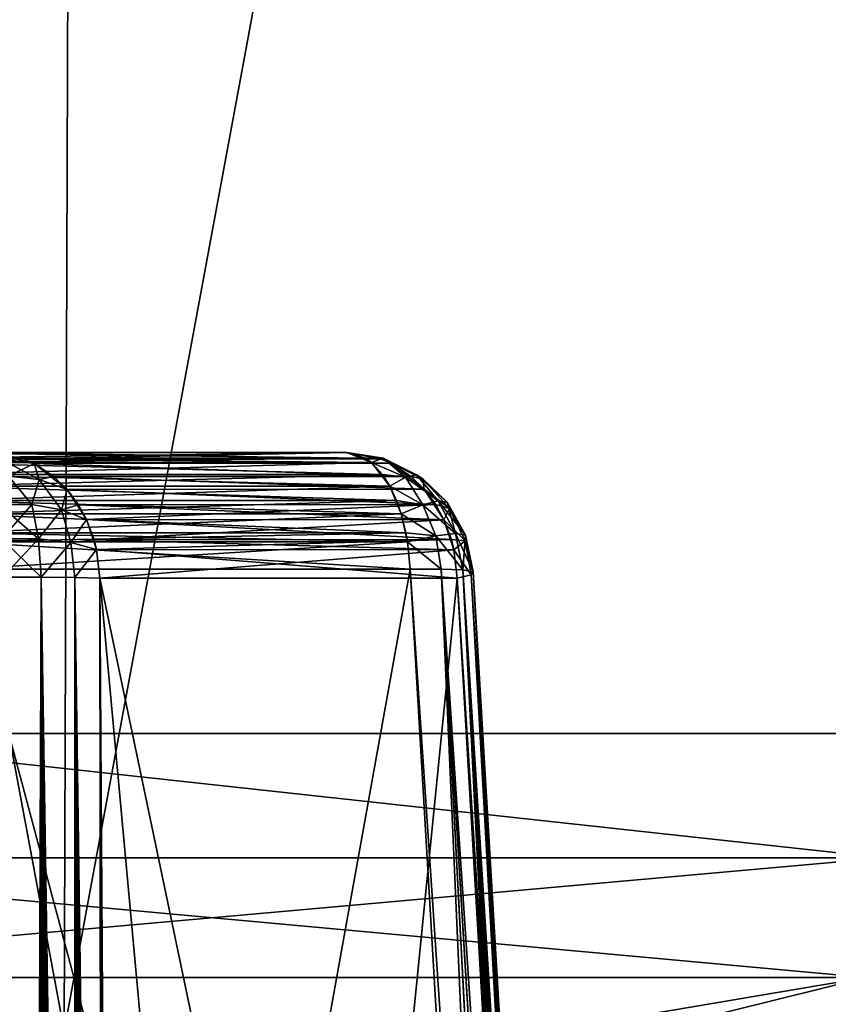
# Model space of a CAD drawing. Header units: metres. Extents: x -92 to 264, y -100 to 50.
# Tile 169 of 656: x 9.75 to 11.01, y -76.66 to -75.12. Entities that reach past the tile are written whole.
import ezdxf

# ---------------------------------------------------------------- set-up
doc = ezdxf.new("R2010")
doc.units = ezdxf.units.M
doc.layers.add('solid_21062050_01', color=7, linetype='CONTINUOUS')

msp = doc.modelspace()

# ---------------------------------------------------------------- linework, layer by layer
at = {"layer": 'solid_21062050_01'}
for points in [[(9.858183, -64.201744, -27.468565), (9.815159, -76.706161, -27.36828), (7.45088, -76.706161, -28.243914)], [(7.483526, -64.201744, -28.34804), (9.858183, -64.201744, -27.468565), (7.45088, -76.706161, -28.243914)], [(7.483526, -64.201744, 19.355579), (7.450881, -76.706161, 19.251451), (9.815159, -76.706161, 18.37582)], [(9.858183, -64.201744, 18.476105), (7.483526, -64.201744, 19.355579), (9.815159, -76.706161, 18.37582)], [(12.131678, -64.201744, -26.353365), (12.078719, -76.706161, -26.257954), (9.815159, -76.706161, -27.36828)], [(9.858183, -64.201744, -27.468565), (12.131678, -64.201744, -26.353365), (9.815159, -76.706161, -27.36828)], [(9.858183, -64.201744, 18.476105), (9.815159, -76.706161, 18.37582), (12.078719, -76.706161, 17.265493)], [(12.131678, -64.201744, 17.360905), (9.858183, -64.201744, 18.476105), (12.078719, -76.706161, 17.265493)], [(11.47277, -70.231491, 15.375193), (11.446552, -76.239906, 15.329783), (9.311464, -76.239906, 16.417665)], [(9.332791, -70.231491, 16.465567), (11.47277, -70.231491, 15.375193), (9.311464, -76.239906, 16.417665)], [(9.332791, -70.231491, -25.458027), (9.311464, -76.239906, -25.410126), (11.446554, -76.239906, -24.322243)], [(11.47277, -70.231491, -24.367653), (9.332791, -70.231491, -25.458027), (11.446554, -76.239906, -24.322243)], [(10.257774, -75.800003, -21.456295), (8.998862, -75.800003, -20.889639), (9.697677, -75.800003, -20.486177)], [(10.257774, -75.800003, -21.456295), (9.55896, -75.800003, -21.859755), (8.998862, -75.800003, -20.889639)], [(9.55896, -75.800003, 12.867295), (10.257774, -75.800003, 12.463835), (9.697677, -75.800003, 11.493717)], [(9.588313, -75.808807, 12.918137), (10.257774, -75.800003, 12.463835), (9.55896, -75.800003, 12.867295)], [(10.287127, -75.808807, -21.507137), (9.55896, -75.800003, -21.859755), (10.257774, -75.800003, -21.456295)], [(10.287127, -75.808807, -21.507137), (9.588313, -75.808807, -21.910597), (9.55896, -75.800003, -21.859755)], [(9.588313, -75.808807, 12.918137), (10.287127, -75.808807, 12.514676), (10.257774, -75.800003, 12.463835)], [(10.310926, -75.809647, 12.433146), (9.697677, -75.800003, 11.493717), (10.257774, -75.800003, 12.463835)], [(9.750849, -75.809654, 11.463018), (9.713384, -75.809433, 11.435099), (9.697677, -75.800003, 11.493717)], [(10.310926, -75.809647, 12.433146), (9.750849, -75.809654, 11.463018), (9.697677, -75.800003, 11.493717)], [(9.750849, -75.809654, -20.455479), (10.257774, -75.800003, -21.456295), (9.697677, -75.800003, -20.486177)], [(9.750849, -75.809654, -20.455479), (9.697677, -75.800003, -20.486177), (9.768036, -75.817245, -20.445557)], [(9.713384, -75.809433, -20.427559), (9.768036, -75.817245, -20.445557), (9.697677, -75.800003, -20.486177)], [(9.750849, -75.809654, -20.455479), (10.310926, -75.809647, -21.425608), (10.257774, -75.800003, -21.456295)], [(10.314777, -75.80883, 12.478118), (10.310926, -75.809647, 12.433146), (10.257774, -75.800003, 12.463835)], [(10.287127, -75.808807, 12.514676), (10.314777, -75.80883, 12.478118), (10.257774, -75.800003, 12.463835)], [(10.287127, -75.808807, -21.507137), (10.257774, -75.800003, -21.456295), (10.296598, -75.815689, -21.52354)], [(10.314777, -75.80883, -21.470579), (10.296598, -75.815689, -21.52354), (10.257774, -75.800003, -21.456295)], [(10.310926, -75.809647, -21.425608), (10.314777, -75.80883, -21.470579), (10.257774, -75.800003, -21.456295)], [(10.296598, -75.815689, -21.52354), (9.597784, -75.815689, -21.927002), (9.588313, -75.808807, -21.910597)], [(10.287127, -75.808807, -21.507137), (10.296598, -75.815689, -21.52354), (9.588313, -75.808807, -21.910597)], [(9.588313, -75.808807, 12.918137), (9.597784, -75.815689, 12.934541), (10.287127, -75.808807, 12.514676)], [(9.597784, -75.815689, 12.934541), (10.296598, -75.815689, 12.53108), (10.287127, -75.808807, 12.514676)], [(10.313882, -75.83445, -21.553476), (9.615067, -75.83445, -21.956938), (9.597784, -75.815689, -21.927002)], [(10.296598, -75.815689, -21.52354), (10.313882, -75.83445, -21.553476), (9.597784, -75.815689, -21.927002)], [(9.597784, -75.815689, 12.934541), (9.615067, -75.83445, 12.964477), (10.296598, -75.815689, 12.53108)], [(9.615067, -75.83445, 12.964477), (10.313882, -75.83445, 12.561016), (10.296598, -75.815689, 12.53108)], [(9.775928, -75.842361, -20.391171), (9.768036, -75.817245, -20.445557), (9.713384, -75.809433, -20.427559)], [(9.727662, -75.836975, -20.374273), (9.775928, -75.842361, -20.391171), (9.713384, -75.809433, -20.427559)], [(9.750849, -75.809654, 11.463018), (9.768036, -75.817245, 11.453095), (9.713384, -75.809433, 11.435099)], [(9.727662, -75.836975, 11.381812), (9.713384, -75.809433, 11.435099), (9.768036, -75.817245, 11.453095)], [(9.775928, -75.842361, 11.398709), (9.727662, -75.836975, 11.381812), (9.768036, -75.817245, 11.453095)], [(9.750849, -75.809654, -20.455479), (10.327165, -75.81675, -21.416233), (10.310926, -75.809647, -21.425608)], [(10.310926, -75.809647, 12.433146), (10.327165, -75.81675, 12.423772), (9.750849, -75.809654, 11.463018)], [(9.750849, -75.809654, -20.455479), (9.768036, -75.817245, -20.445557), (10.327165, -75.81675, -21.416233)], [(10.327165, -75.81675, 12.423772), (9.768036, -75.817245, 11.453095), (9.750849, -75.809654, 11.463018)], [(9.768036, -75.817245, -20.445557), (10.358915, -75.837639, -21.397902), (10.327165, -75.81675, -21.416233)], [(10.327165, -75.81675, 12.423772), (10.358915, -75.837639, 12.40544), (9.768036, -75.817245, 11.453095)], [(9.768036, -75.817245, -20.445557), (9.798854, -75.837669, -20.427763), (10.358915, -75.837639, -21.397902)], [(9.768036, -75.817245, -20.445557), (9.819455, -75.85778, -20.415869), (9.798854, -75.837669, -20.427763)], [(9.775928, -75.842361, -20.391171), (9.819455, -75.85778, -20.415869), (9.768036, -75.817245, -20.445557)], [(9.775928, -75.842361, 11.398709), (9.768036, -75.817245, 11.453095), (9.798854, -75.837669, 11.435303)], [(10.358915, -75.837639, 12.40544), (9.798854, -75.837669, 11.435303), (9.768036, -75.817245, 11.453095)], [(10.287127, -75.808807, 12.514676), (10.296598, -75.815689, 12.53108), (10.314777, -75.80883, 12.478118)], [(10.349809, -75.838669, -21.530474), (10.296598, -75.815689, -21.52354), (10.314777, -75.80883, -21.470579)], [(10.349809, -75.838669, 12.538013), (10.314777, -75.80883, 12.478118), (10.296598, -75.815689, 12.53108)], [(10.296598, -75.815689, -21.52354), (10.32527, -75.852432, -21.573202), (10.313882, -75.83445, -21.553476)], [(10.349809, -75.838669, -21.530474), (10.32527, -75.852432, -21.573202), (10.296598, -75.815689, -21.52354)], [(10.349809, -75.838669, 12.538013), (10.296598, -75.815689, 12.53108), (10.313882, -75.83445, 12.561016)], [(10.310926, -75.809647, -21.425608), (10.327165, -75.81675, -21.416233), (10.314777, -75.80883, -21.470579)], [(10.314777, -75.80883, 12.478118), (10.327165, -75.81675, 12.423772), (10.310926, -75.809647, 12.433146)], [(10.367046, -75.834702, -21.483416), (10.314777, -75.80883, -21.470579), (10.327165, -75.81675, -21.416233)], [(10.367046, -75.834702, -21.483416), (10.349809, -75.838669, -21.530474), (10.314777, -75.80883, -21.470579)], [(10.37738, -75.841171, 12.442185), (10.327165, -75.81675, 12.423772), (10.314777, -75.80883, 12.478118)], [(10.367046, -75.834702, 12.490956), (10.37738, -75.841171, 12.442185), (10.314777, -75.80883, 12.478118)], [(10.349809, -75.838669, 12.538013), (10.367046, -75.834702, 12.490956), (10.314777, -75.80883, 12.478118)], [(10.37738, -75.841171, -21.434647), (10.327165, -75.81675, -21.416233), (10.358915, -75.837639, -21.397902)], [(10.37738, -75.841171, -21.434647), (10.367046, -75.834702, -21.483416), (10.327165, -75.81675, -21.416233)], [(10.327165, -75.81675, 12.423772), (10.379158, -75.85733, 12.393753), (10.358915, -75.837639, 12.40544)], [(10.37738, -75.841171, 12.442185), (10.379158, -75.85733, 12.393753), (10.327165, -75.81675, 12.423772)], [(10.32527, -75.852432, -21.573202), (9.626455, -75.852432, -21.976662), (9.615067, -75.83445, -21.956938)], [(10.313882, -75.83445, -21.553476), (10.32527, -75.852432, -21.573202), (9.615067, -75.83445, -21.956938)], [(9.615067, -75.83445, 12.964477), (9.626455, -75.852432, 12.984201), (10.313882, -75.83445, 12.561016)], [(9.626455, -75.852432, 12.984201), (10.32527, -75.852432, 12.580741), (10.313882, -75.83445, 12.561016)], [(9.713172, -75.881065, -20.326134), (9.764279, -75.881065, -20.339827), (9.727662, -75.836975, -20.374273)], [(9.764279, -75.881065, 11.347367), (9.713172, -75.881065, 11.333673), (9.727662, -75.836975, 11.381812)], [(9.764279, -75.881065, -20.339827), (9.775928, -75.842361, -20.391171), (9.727662, -75.836975, -20.374273)], [(9.764279, -75.881065, 11.347367), (9.727662, -75.836975, 11.381812), (9.775928, -75.842361, 11.398709)], [(10.32527, -75.852432, 12.580741), (10.349809, -75.838669, 12.538013), (10.313882, -75.83445, 12.561016)], [(10.400983, -75.875389, -21.519243), (10.349809, -75.838669, -21.530474), (10.367046, -75.834702, -21.483416)], [(10.400983, -75.875389, 12.526782), (10.367046, -75.834702, 12.490956), (10.349809, -75.838669, 12.538013)], [(10.41525, -75.87738, -21.469162), (10.367046, -75.834702, -21.483416), (10.37738, -75.841171, -21.434647)], [(10.41525, -75.87738, -21.469162), (10.400983, -75.875389, -21.519243), (10.367046, -75.834702, -21.483416)], [(10.41525, -75.87738, 12.476702), (10.37738, -75.841171, 12.442185), (10.367046, -75.834702, 12.490956)], [(10.400983, -75.875389, 12.526782), (10.41525, -75.87738, 12.476702), (10.367046, -75.834702, 12.490956)], [(10.335767, -75.874825, -21.591383), (9.636953, -75.874825, -21.994844), (9.626455, -75.852432, -21.976662)], [(10.32527, -75.852432, -21.573202), (10.335767, -75.874825, -21.591383), (9.626455, -75.852432, -21.976662)], [(9.626455, -75.852432, 12.984201), (9.636953, -75.874825, 13.002383), (10.32527, -75.852432, 12.580741)], [(9.636953, -75.874825, 13.002383), (10.335767, -75.874825, 12.598923), (10.32527, -75.852432, 12.580741)], [(9.764279, -75.881065, -20.339827), (9.810725, -75.889389, -20.363764), (9.775928, -75.842361, -20.391171)], [(9.810725, -75.889389, 11.371304), (9.764279, -75.881065, 11.347367), (9.775928, -75.842361, 11.398709)], [(9.819455, -75.85778, 11.423409), (9.775928, -75.842361, 11.398709), (9.798854, -75.837669, 11.435303)], [(9.810725, -75.889389, -20.363764), (9.819455, -75.85778, -20.415869), (9.775928, -75.842361, -20.391171)], [(9.810725, -75.889389, 11.371304), (9.775928, -75.842361, 11.398709), (9.819455, -75.85778, 11.423409)], [(9.798854, -75.837669, -20.427763), (10.379158, -75.85733, -21.386213), (10.358915, -75.837639, -21.397902)], [(10.358915, -75.837639, 12.40544), (10.379158, -75.85733, 12.393753), (9.798854, -75.837669, 11.435303)], [(9.798854, -75.837669, -20.427763), (9.819455, -75.85778, -20.415869), (10.379158, -75.85733, -21.386213)], [(10.379158, -75.85733, 12.393753), (9.819455, -75.85778, 11.423409), (9.798854, -75.837669, 11.435303)], [(10.376993, -75.881851, -21.56505), (10.32527, -75.852432, -21.573202), (10.349809, -75.838669, -21.530474)], [(10.376993, -75.881851, 12.57259), (10.349809, -75.838669, 12.538013), (10.32527, -75.852432, 12.580741)], [(10.32527, -75.852432, -21.573202), (10.343162, -75.895905, -21.604189), (10.335767, -75.874825, -21.591383)], [(10.376993, -75.881851, -21.56505), (10.343162, -75.895905, -21.604189), (10.32527, -75.852432, -21.573202)], [(10.376993, -75.881851, 12.57259), (10.32527, -75.852432, 12.580741), (10.335767, -75.874825, 12.598923)], [(10.400983, -75.875389, -21.519243), (10.376993, -75.881851, -21.56505), (10.349809, -75.838669, -21.530474)], [(10.376993, -75.881851, 12.57259), (10.400983, -75.875389, 12.526782), (10.349809, -75.838669, 12.538013)], [(10.379158, -75.85733, -21.386213), (10.37738, -75.841171, -21.434647), (10.358915, -75.837639, -21.397902)], [(10.418825, -75.887695, -21.418207), (10.37738, -75.841171, -21.434647), (10.379158, -75.85733, -21.386213)], [(10.418825, -75.887695, -21.418207), (10.41525, -75.87738, -21.469162), (10.37738, -75.841171, -21.434647)], [(10.418825, -75.887695, 12.425748), (10.379158, -75.85733, 12.393753), (10.37738, -75.841171, 12.442185)], [(10.41525, -75.87738, 12.476702), (10.418825, -75.887695, 12.425748), (10.37738, -75.841171, 12.442185)], [(9.810725, -75.889389, -20.363764), (9.850101, -75.905014, -20.398176), (9.819455, -75.85778, -20.415869)], [(9.810725, -75.889389, 11.371304), (9.819455, -75.85778, 11.423409), (9.83724, -75.881554, 11.413141)], [(9.819455, -75.85778, -20.415869), (10.397282, -75.88147, -21.37575), (10.379158, -75.85733, -21.386213)], [(10.379158, -75.85733, 12.393753), (10.397282, -75.88147, 12.38329), (9.819455, -75.85778, 11.423409)], [(9.819455, -75.85778, -20.415869), (9.83724, -75.881554, -20.405602), (10.397282, -75.88147, -21.37575)], [(9.819455, -75.85778, -20.415869), (9.850101, -75.905014, -20.398176), (9.83724, -75.881554, -20.405602)], [(10.397282, -75.88147, 12.38329), (9.83724, -75.881554, 11.413141), (9.819455, -75.85778, 11.423409)], [(10.418825, -75.887695, -21.418207), (10.379158, -75.85733, -21.386213), (10.397282, -75.88147, -21.37575)], [(10.379158, -75.85733, 12.393753), (10.410276, -75.905182, 12.375787), (10.397282, -75.88147, 12.38329)], [(10.418825, -75.887695, 12.425748), (10.410276, -75.905182, 12.375787), (10.379158, -75.85733, 12.393753)], [(10.343162, -75.895905, -21.604189), (9.644347, -75.895905, -22.00765), (9.636953, -75.874825, -21.994844)], [(10.335767, -75.874825, -21.591383), (10.343162, -75.895905, -21.604189), (9.636953, -75.874825, -21.994844)], [(9.636953, -75.874825, 13.002383), (9.644347, -75.895905, 13.01519), (10.335767, -75.874825, 12.598923)], [(9.644347, -75.895905, 13.01519), (10.343162, -75.895905, 12.61173), (10.335767, -75.874825, 12.598923)], [(9.713172, -75.881065, -20.326134), (9.717246, -75.935188, -20.297987), (9.774825, -75.935188, -20.313416)], [(9.713172, -75.881065, -20.326134), (9.774825, -75.935188, -20.313416), (9.764279, -75.881065, -20.339827)], [(9.764279, -75.881065, 11.347367), (9.717246, -75.935188, 11.305526), (9.713172, -75.881065, 11.333673)], [(9.764279, -75.881065, 11.347367), (9.774825, -75.935188, 11.320954), (9.717246, -75.935188, 11.305526)], [(9.764279, -75.881065, -20.339827), (9.774825, -75.935188, -20.313416), (9.810725, -75.889389, -20.363764)], [(9.810725, -75.889389, 11.371304), (9.774825, -75.935188, 11.320954), (9.764279, -75.881065, 11.347367)], [(9.850101, -75.905014, 11.405715), (9.810725, -75.889389, 11.371304), (9.83724, -75.881554, 11.413141)], [(9.83724, -75.881554, -20.405602), (9.850101, -75.905014, -20.398176), (10.397282, -75.88147, -21.37575)], [(10.397282, -75.88147, 12.38329), (10.410276, -75.905182, 12.375787), (9.83724, -75.881554, 11.413141)], [(10.410276, -75.905182, 12.375787), (9.850101, -75.905014, 11.405715), (9.83724, -75.881554, 11.413141)], [(9.850101, -75.905014, -20.398176), (10.410276, -75.905182, -21.368248), (10.397282, -75.88147, -21.37575)], [(10.343162, -75.895905, 12.61173), (10.376993, -75.881851, 12.57259), (10.335767, -75.874825, 12.598923)], [(10.376993, -75.881851, -21.56505), (10.397435, -75.930168, -21.58127), (10.343162, -75.895905, -21.604189)], [(10.343162, -75.895905, 12.61173), (10.397435, -75.930168, 12.588809), (10.376993, -75.881851, 12.57259)], [(10.400983, -75.875389, -21.519243), (10.428152, -75.926483, -21.530903), (10.376993, -75.881851, -21.56505)], [(10.376993, -75.881851, 12.57259), (10.428152, -75.926483, 12.538443), (10.400983, -75.875389, 12.526782)], [(10.376993, -75.881851, -21.56505), (10.428152, -75.926483, -21.530903), (10.397435, -75.930168, -21.58127)], [(10.376993, -75.881851, 12.57259), (10.397435, -75.930168, 12.588809), (10.428152, -75.926483, 12.538443)], [(10.410276, -75.905182, -21.368248), (10.418825, -75.887695, -21.418207), (10.397282, -75.88147, -21.37575)], [(10.41525, -75.87738, -21.469162), (10.428152, -75.926483, -21.530903), (10.400983, -75.875389, -21.519243)], [(10.400983, -75.875389, 12.526782), (10.428152, -75.926483, 12.538443), (10.443987, -75.929214, 12.481561)], [(10.400983, -75.875389, 12.526782), (10.443987, -75.929214, 12.481561), (10.41525, -75.87738, 12.476702)], [(10.41525, -75.87738, -21.469162), (10.443987, -75.929214, -21.47402), (10.428152, -75.926483, -21.530903)], [(10.418825, -75.887695, -21.418207), (10.443987, -75.929214, -21.47402), (10.41525, -75.87738, -21.469162)], [(10.41525, -75.87738, 12.476702), (10.443987, -75.929214, 12.481561), (10.418825, -75.887695, 12.425748)], [(10.350646, -75.925842, -21.617153), (9.651832, -75.925842, -22.020615), (9.644347, -75.895905, -22.00765)], [(10.343162, -75.895905, -21.604189), (10.350646, -75.925842, -21.617153), (9.644347, -75.895905, -22.00765)], [(9.644347, -75.895905, 13.01519), (9.651832, -75.925842, 13.028154), (10.343162, -75.895905, 12.61173)], [(9.651832, -75.925842, 13.028154), (10.350646, -75.925842, 12.624694), (10.343162, -75.895905, 12.61173)], [(9.810725, -75.889389, -20.363764), (9.774825, -75.935188, -20.313416), (9.825551, -75.940941, -20.344191)], [(9.810725, -75.889389, 11.371304), (9.825551, -75.940941, 11.35173), (9.774825, -75.935188, 11.320954)], [(9.810725, -75.889389, -20.363764), (9.825551, -75.940941, -20.344191), (9.850101, -75.905014, -20.398176)], [(9.850101, -75.905014, 11.405715), (9.825551, -75.940941, 11.35173), (9.810725, -75.889389, 11.371304)], [(10.343162, -75.895905, -21.604189), (10.353131, -75.939766, -21.621458), (10.350646, -75.925842, -21.617153)], [(10.397435, -75.930168, -21.58127), (10.353131, -75.939766, -21.621458), (10.343162, -75.895905, -21.604189)], [(10.350646, -75.925842, 12.624694), (10.397435, -75.930168, 12.588809), (10.343162, -75.895905, 12.61173)], [(10.410276, -75.905182, -21.368248), (10.443558, -75.938133, -21.41559), (10.418825, -75.887695, -21.418207)], [(10.418825, -75.887695, 12.425748), (10.443558, -75.938133, 12.423129), (10.410276, -75.905182, 12.375787)], [(10.418825, -75.887695, -21.418207), (10.443558, -75.938133, -21.41559), (10.443987, -75.929214, -21.47402)], [(10.418825, -75.887695, 12.425748), (10.443987, -75.929214, 12.481561), (10.443558, -75.938133, 12.423129)], [(9.825551, -75.940941, -20.344191), (9.865759, -75.951714, -20.389135), (9.850101, -75.905014, -20.398176)], [(9.861904, -75.936447, 11.398901), (9.825551, -75.940941, 11.35173), (9.850101, -75.905014, 11.405715)], [(9.850101, -75.905014, -20.398176), (9.861904, -75.936447, -20.391361), (10.410276, -75.905182, -21.368248)], [(9.850101, -75.905014, -20.398176), (9.865759, -75.951714, -20.389135), (9.861904, -75.936447, -20.391361)], [(10.421973, -75.936348, 12.369034), (9.861904, -75.936447, 11.398901), (9.850101, -75.905014, 11.405715)], [(10.410276, -75.905182, 12.375787), (10.421973, -75.936348, 12.369034), (9.850101, -75.905014, 11.405715)], [(9.861904, -75.936447, -20.391361), (10.421973, -75.936348, -21.361494), (10.410276, -75.905182, -21.368248)], [(10.421973, -75.936348, -21.361494), (10.443558, -75.938133, -21.41559), (10.410276, -75.905182, -21.368248)], [(10.410276, -75.905182, 12.375787), (10.425944, -75.952126, 12.366741), (10.421973, -75.936348, 12.369034)], [(10.443558, -75.938133, 12.423129), (10.425944, -75.952126, 12.366741), (10.410276, -75.905182, 12.375787)], [(10.353131, -75.939766, -21.621458), (9.654317, -75.939766, -22.024918), (9.651832, -75.925842, -22.020615)], [(10.350646, -75.925842, -21.617153), (10.353131, -75.939766, -21.621458), (9.651832, -75.925842, -22.020615)], [(9.651832, -75.925842, 13.028154), (9.654317, -75.939766, 13.032458), (10.350646, -75.925842, 12.624694)], [(9.654317, -75.939766, 13.032458), (10.353131, -75.939766, 12.628997), (10.350646, -75.925842, 12.624694)], [(10.350646, -75.925842, 12.624694), (10.353131, -75.939766, 12.628997), (10.397435, -75.930168, 12.588809)], [(10.428152, -75.926483, 12.538443), (10.397435, -75.930168, 12.588809), (10.440021, -75.983856, 12.544615)], [(10.397435, -75.930168, -21.58127), (10.428152, -75.926483, -21.530903), (10.440022, -75.983856, -21.537073)], [(10.428152, -75.926483, 12.538443), (10.440021, -75.983856, 12.544615), (10.456291, -75.986938, 12.484334)], [(10.443987, -75.929214, 12.481561), (10.428152, -75.926483, 12.538443), (10.456291, -75.986938, 12.484334)], [(10.428152, -75.926483, -21.530903), (10.443987, -75.929214, -21.47402), (10.440022, -75.983856, -21.537073)], [(10.443987, -75.929214, -21.47402), (10.456292, -75.986938, -21.476793), (10.440022, -75.983856, -21.537073)], [(10.443558, -75.938133, 12.423129), (10.443987, -75.929214, 12.481561), (10.456291, -75.986938, 12.484334)], [(10.443987, -75.929214, -21.47402), (10.443558, -75.938133, -21.41559), (10.456292, -75.986938, -21.476793)], [(9.654317, -75.939766, 13.032458), (9.658579, -75.982567, 13.039841), (10.353131, -75.939766, 12.628997)], [(9.654317, -75.939766, -22.024918), (10.357393, -75.982567, -21.628841), (9.658579, -75.982567, -22.032301)], [(10.353131, -75.939766, -21.621458), (10.357393, -75.982567, -21.628841), (9.654317, -75.939766, -22.024918)], [(10.353131, -75.939766, 12.628997), (9.658579, -75.982567, 13.039841), (10.357393, -75.982567, 12.63638)], [(9.717246, -75.935188, 11.305526), (9.774825, -75.935188, 11.320954), (9.718575, -75.995125, 11.294872)], [(9.717246, -75.935188, -20.297987), (9.718572, -75.995125, -20.287333), (9.779002, -75.995125, -20.303524)], [(9.774825, -75.935188, -20.313416), (9.717246, -75.935188, -20.297987), (9.779002, -75.995125, -20.303524)], [(9.774825, -75.935188, 11.320954), (9.779004, -75.995125, 11.311065), (9.718575, -75.995125, 11.294872)], [(9.774825, -75.935188, 11.320954), (9.825551, -75.940941, 11.35173), (9.779004, -75.995125, 11.311065)], [(9.825551, -75.940941, -20.344191), (9.774825, -75.935188, -20.313416), (9.779002, -75.995125, -20.303524)], [(9.825551, -75.940941, -20.344191), (9.779002, -75.995125, -20.303524), (9.831475, -75.995605, -20.337589)], [(9.825551, -75.940941, 11.35173), (9.831475, -75.995605, 11.345129), (9.779004, -75.995125, 11.311065)], [(9.861904, -75.936447, 11.398901), (9.865759, -75.951714, 11.396675), (9.825551, -75.940941, 11.35173)], [(9.825551, -75.940941, 11.35173), (9.865759, -75.951714, 11.396675), (9.831475, -75.995605, 11.345129)], [(9.825551, -75.940941, -20.344191), (9.831475, -75.995605, -20.337589), (9.865759, -75.951714, -20.389135)], [(9.861904, -75.936447, -20.391361), (9.865759, -75.951714, -20.389135), (10.421973, -75.936348, -21.361494)], [(10.421973, -75.936348, 12.369034), (10.425944, -75.952126, 12.366741), (9.861904, -75.936447, 11.398901)], [(10.425944, -75.952126, 12.366741), (9.865759, -75.951714, 11.396675), (9.861904, -75.936447, 11.398901)], [(9.865759, -75.951714, -20.389135), (10.425944, -75.952126, -21.359201), (10.421973, -75.936348, -21.361494)], [(10.397435, -75.930168, 12.588809), (10.353131, -75.939766, 12.628997), (10.405945, -75.982353, 12.597003)], [(10.397435, -75.930168, -21.58127), (10.405946, -75.982353, -21.589462), (10.353131, -75.939766, -21.621458)], [(10.353131, -75.939766, 12.628997), (10.357393, -75.982567, 12.63638), (10.405945, -75.982353, 12.597003)], [(10.353131, -75.939766, -21.621458), (10.405946, -75.982353, -21.589462), (10.357393, -75.982567, -21.628841)], [(10.397435, -75.930168, 12.588809), (10.405945, -75.982353, 12.597003), (10.440021, -75.983856, 12.544615)], [(10.397435, -75.930168, -21.58127), (10.440022, -75.983856, -21.537073), (10.405946, -75.982353, -21.589462)], [(10.421973, -75.936348, -21.361494), (10.425944, -75.952126, -21.359201), (10.443558, -75.938133, -21.41559)], [(10.443558, -75.938133, 12.423129), (10.453167, -75.991302, 12.42205), (10.425944, -75.952126, 12.366741)], [(10.443558, -75.938133, -21.41559), (10.425944, -75.952126, -21.359201), (10.453167, -75.991302, -21.414511)], [(10.443558, -75.938133, 12.423129), (10.456291, -75.986938, 12.484334), (10.453167, -75.991302, 12.42205)], [(10.443558, -75.938133, -21.41559), (10.453167, -75.991302, -21.414511), (10.456292, -75.986938, -21.476793)], [(9.865759, -75.951714, 11.396675), (9.870855, -75.996506, 11.393733), (9.831475, -75.995605, 11.345129)], [(9.865759, -75.951714, -20.389135), (9.831475, -75.995605, -20.337589), (9.870855, -75.996506, -20.386194)], [(9.865759, -75.951714, 11.396675), (10.430954, -75.996506, 12.363852), (9.870855, -75.996506, 11.393733)], [(10.425944, -75.952126, 12.366741), (10.430954, -75.996506, 12.363852), (9.865759, -75.951714, 11.396675)], [(9.865759, -75.951714, -20.389135), (9.870855, -75.996506, -20.386194), (10.425944, -75.952126, -21.359201)], [(10.425944, -75.952126, -21.359201), (9.870855, -75.996506, -20.386194), (10.430953, -75.996506, -21.35631)], [(10.425944, -75.952126, 12.366741), (10.453167, -75.991302, 12.42205), (10.430954, -75.996506, 12.363852)], [(10.425944, -75.952126, -21.359201), (10.430953, -75.996506, -21.35631), (10.453167, -75.991302, -21.414511)], [(9.6002, -75.982353, 13.0622), (9.75444, -79.331085, 13.322773), (9.658579, -75.982567, 13.039841)], [(9.72315, -79.335976, 13.337848), (9.75444, -79.331085, 13.322773), (9.6002, -75.982353, 13.0622)], [(9.75444, -79.331085, 13.322773), (10.357393, -75.982567, 12.63638), (9.658579, -75.982567, 13.039841)], [(10.55449, -79.331085, -21.853325), (9.658579, -75.982567, -22.032301), (10.357393, -75.982567, -21.628841)], [(10.55449, -79.331085, -21.853325), (9.75444, -79.331085, -22.315233), (9.658579, -75.982567, -22.032301)], [(9.722929, -79.336037, -22.330395), (9.658579, -75.982567, -22.032301), (9.75444, -79.331085, -22.315233)], [(9.75444, -79.331085, 13.322773), (10.55449, -79.331085, 12.860865), (10.357393, -75.982567, 12.63638)], [(10.583375, -79.336037, 12.841155), (10.405945, -75.982353, 12.597003), (10.357393, -75.982567, 12.63638)], [(10.405946, -75.982353, -21.589462), (10.55449, -79.331085, -21.853325), (10.357393, -75.982567, -21.628841)], [(10.583375, -79.336037, 12.841155), (10.357393, -75.982567, 12.63638), (10.55449, -79.331085, 12.860865)], [(10.633334, -79.385368, 12.786709), (10.440021, -75.983856, 12.544615), (10.405945, -75.982353, 12.597003)], [(10.61053, -79.354141, 12.815908), (10.633334, -79.385368, 12.786709), (10.405945, -75.982353, 12.597003)], [(10.583375, -79.336037, 12.841155), (10.61053, -79.354141, 12.815908), (10.405945, -75.982353, 12.597003)], [(10.583189, -79.335976, -21.833765), (10.55449, -79.331085, -21.853325), (10.405946, -75.982353, -21.589462)], [(10.610424, -79.354042, -21.808483), (10.405946, -75.982353, -21.589462), (10.440022, -75.983856, -21.537073)], [(10.610424, -79.354042, -21.808483), (10.583189, -79.335976, -21.833765), (10.405946, -75.982353, -21.589462)], [(10.662866, -79.623093, -21.642132), (10.453167, -75.991302, -21.414511), (10.430953, -75.996506, -21.35631)], [(10.65762, -79.665649, 12.631193), (10.430954, -75.996506, 12.363852), (10.453167, -75.991302, 12.42205)], [(10.661751, -79.4823, 12.721218), (10.456291, -75.986938, 12.484334), (10.440021, -75.983856, 12.544615)], [(10.656948, -79.453979, 12.738295), (10.661751, -79.4823, 12.721218), (10.440021, -75.983856, 12.544615)], [(10.650572, -79.42836, 12.754925), (10.656948, -79.453979, 12.738295), (10.440021, -75.983856, 12.544615)], [(10.633334, -79.385368, 12.786709), (10.650572, -79.42836, 12.754925), (10.440021, -75.983856, 12.544615)], [(10.642642, -79.40535, -21.763618), (10.440022, -75.983856, -21.537073), (10.456292, -75.986938, -21.476793)], [(10.622509, -79.36808, -21.794249), (10.610424, -79.354042, -21.808483), (10.440022, -75.983856, -21.537073)], [(10.633276, -79.385262, -21.779257), (10.622509, -79.36808, -21.794249), (10.440022, -75.983856, -21.537073)], [(10.642642, -79.40535, -21.763618), (10.633276, -79.385262, -21.779257), (10.440022, -75.983856, -21.537073)], [(10.665626, -79.583656, 12.667914), (10.453167, -75.991302, 12.42205), (10.456291, -75.986938, 12.484334)], [(10.664881, -79.513268, -21.696274), (10.456292, -75.986938, -21.476793), (10.453167, -75.991302, -21.414511)], [(10.662865, -79.623108, 12.649665), (10.65762, -79.665649, 12.631193), (10.453167, -75.991302, 12.42205)], [(10.665626, -79.583656, 12.667914), (10.662865, -79.623108, 12.649665), (10.453167, -75.991302, 12.42205)], [(10.66623, -79.547043, -21.678474), (10.664881, -79.513268, -21.696274), (10.453167, -75.991302, -21.414511)], [(10.665627, -79.583633, -21.660387), (10.66623, -79.547043, -21.678474), (10.453167, -75.991302, -21.414511)], [(10.662866, -79.623093, -21.642132), (10.665627, -79.583633, -21.660387), (10.453167, -75.991302, -21.414511)], [(10.666231, -79.547081, 12.685996), (10.665626, -79.583656, 12.667914), (10.456291, -75.986938, 12.484334)], [(10.664885, -79.513321, 12.703786), (10.666231, -79.547081, 12.685996), (10.456291, -75.986938, 12.484334)], [(10.661751, -79.4823, 12.721218), (10.664885, -79.513321, 12.703786), (10.456291, -75.986938, 12.484334)], [(10.650546, -79.428268, -21.747446), (10.642642, -79.40535, -21.763618), (10.456292, -75.986938, -21.476793)], [(10.656932, -79.453903, -21.730803), (10.650546, -79.428268, -21.747446), (10.456292, -75.986938, -21.476793)], [(10.661743, -79.482239, -21.713715), (10.656932, -79.453903, -21.730803), (10.456292, -75.986938, -21.476793)], [(10.664881, -79.513268, -21.696274), (10.661743, -79.482239, -21.713715), (10.456292, -75.986938, -21.476793)], [(9.812531, -81.489616, -20.17182), (9.779002, -75.995125, -20.303524), (9.718572, -75.995125, -20.287333)], [(9.794772, -81.518051, -20.164343), (9.812531, -81.489616, -20.17182), (9.718572, -75.995125, -20.287333)], [(9.776647, -81.543892, -20.158726), (9.794772, -81.518051, -20.164343), (9.718572, -75.995125, -20.287333)], [(9.758205, -81.567146, -20.154938), (9.776647, -81.543892, -20.158726), (9.718572, -75.995125, -20.287333)], [(9.739532, -81.5877, -20.152981), (9.758205, -81.567146, -20.154938), (9.718572, -75.995125, -20.287333)], [(9.758119, -81.567245, 11.162464), (9.718575, -75.995125, 11.294872), (9.779004, -75.995125, 11.311065)], [(9.758119, -81.567245, 11.162464), (9.739444, -81.587791, 11.160517), (9.718575, -75.995125, 11.294872)], [(9.776563, -81.543999, 11.166245), (9.758119, -81.567245, 11.162464), (9.779004, -75.995125, 11.311065)], [(9.794694, -81.518166, 11.171853), (9.776563, -81.543999, 11.166245), (9.779004, -75.995125, 11.311065)], [(9.862539, -81.388611, -20.206013), (9.831475, -75.995605, -20.337589), (9.779002, -75.995125, -20.303524)], [(9.84651, -81.424965, -20.192551), (9.862539, -81.388611, -20.206013), (9.779002, -75.995125, -20.303524)], [(9.829795, -81.458611, -20.181189), (9.84651, -81.424965, -20.192551), (9.779002, -75.995125, -20.303524)], [(9.812531, -81.489616, -20.17182), (9.829795, -81.458611, -20.181189), (9.779002, -75.995125, -20.303524)], [(9.829734, -81.458725, 11.188691), (9.779004, -75.995125, 11.311065), (9.831475, -75.995605, 11.345129)], [(9.81246, -81.489738, 11.179325), (9.794694, -81.518166, 11.171853), (9.779004, -75.995125, 11.311065)], [(9.829734, -81.458725, 11.188691), (9.81246, -81.489738, 11.179325), (9.779004, -75.995125, 11.311065)], [(9.846459, -81.425072, 11.200052), (9.829734, -81.458725, 11.188691), (9.831475, -75.995605, 11.345129)], [(9.877653, -81.349564, 11.229193), (9.831475, -75.995605, 11.345129), (9.870855, -75.996506, 11.393733)], [(9.831475, -75.995605, -20.337589), (9.904499, -81.26236, -20.260633), (9.870855, -75.996506, -20.386194)], [(9.891818, -81.307411, -20.239876), (9.904499, -81.26236, -20.260633), (9.831475, -75.995605, -20.337589)], [(9.8625, -81.38871, 11.213516), (9.846459, -81.425072, 11.200052), (9.831475, -75.995605, 11.345129)], [(9.877653, -81.349564, 11.229193), (9.8625, -81.38871, 11.213516), (9.831475, -75.995605, 11.345129)], [(9.877679, -81.349495, -20.221684), (9.891818, -81.307411, -20.239876), (9.831475, -75.995605, -20.337589)], [(9.862539, -81.388611, -20.206013), (9.877679, -81.349495, -20.221684), (9.831475, -75.995605, -20.337589)], [(10.649608, -79.711281, 12.612887), (9.870855, -75.996506, 11.393733), (10.430954, -75.996506, 12.363852)], [(10.285046, -80.502197, 11.953837), (9.904499, -81.26236, 11.268173), (9.870855, -75.996506, 11.393733)], [(9.891806, -81.307449, 11.247397), (9.870855, -75.996506, 11.393733), (9.904499, -81.26236, 11.268173)], [(10.649608, -79.711281, 12.612887), (10.285046, -80.502197, 11.953837), (9.870855, -75.996506, 11.393733)], [(9.891806, -81.307449, 11.247397), (9.877653, -81.349564, 11.229193), (9.870855, -75.996506, 11.393733)], [(9.904499, -81.26236, -20.260633), (10.430953, -75.996506, -21.35631), (9.870855, -75.996506, -20.386194)], [(9.904499, -81.26236, -20.260633), (10.649608, -79.711281, -21.605349), (10.430953, -75.996506, -21.35631)], [(10.657621, -79.665642, -21.623657), (10.430953, -75.996506, -21.35631), (10.649608, -79.711281, -21.605349)], [(10.657621, -79.665642, -21.623657), (10.662866, -79.623093, -21.642132), (10.430953, -75.996506, -21.35631)], [(10.65762, -79.665649, 12.631193), (10.649608, -79.711281, 12.612887), (10.430954, -75.996506, 12.363852)], [(11.099893, -76.435089, 15.501945), (9.019761, -76.435089, 16.522299), (9.311464, -76.239906, 16.417665)], [(9.019761, -76.435089, -25.514759), (11.099893, -76.435089, -24.494406), (9.311464, -76.239906, -25.410126)], [(11.099893, -76.435089, 15.501945), (9.311464, -76.239906, 16.417665), (11.446552, -76.239906, 15.329783)], [(11.099893, -76.435089, -24.494406), (11.446554, -76.239906, -24.322243), (9.311464, -76.239906, -25.410126)], [(9.019761, -76.435089, -25.514759), (8.996584, -76.622589, -25.460749), (11.07137, -76.622589, -24.443018)], [(11.099893, -76.435089, 15.501945), (11.07137, -76.622589, 15.450557), (8.996584, -76.622589, 16.468288)], [(11.099893, -76.435089, 15.501945), (8.996584, -76.622589, 16.468288), (9.019761, -76.435089, 16.522299)], [(9.019761, -76.435089, -25.514759), (11.07137, -76.622589, -24.443018), (11.099893, -76.435089, -24.494406)], [(8.996584, -76.622589, -25.460749), (7.913612, -76.794624, -25.792744), (10.052533, -76.794624, -24.87056)], [(8.996584, -76.622589, 16.468288), (10.376546, -76.794624, 15.715004), (8.337006, -76.794624, 16.638126)], [(11.07137, -76.622589, -24.443018), (8.996584, -76.622589, -25.460749), (10.052533, -76.794624, -24.87056)], [(8.996584, -76.622589, 16.468288), (11.07137, -76.622589, 15.450557), (10.376546, -76.794624, 15.715004)], [(11.07137, -76.622589, -24.443018), (10.052533, -76.794624, -24.87056), (12.085795, -76.794624, -23.734221)], [(11.07137, -76.622589, 15.450557), (12.315337, -76.794624, 14.595631), (10.376546, -76.794624, 15.715004)]]:
    msp.add_3dface(points, dxfattribs=at)

doc.saveas('drawing.dxf')
